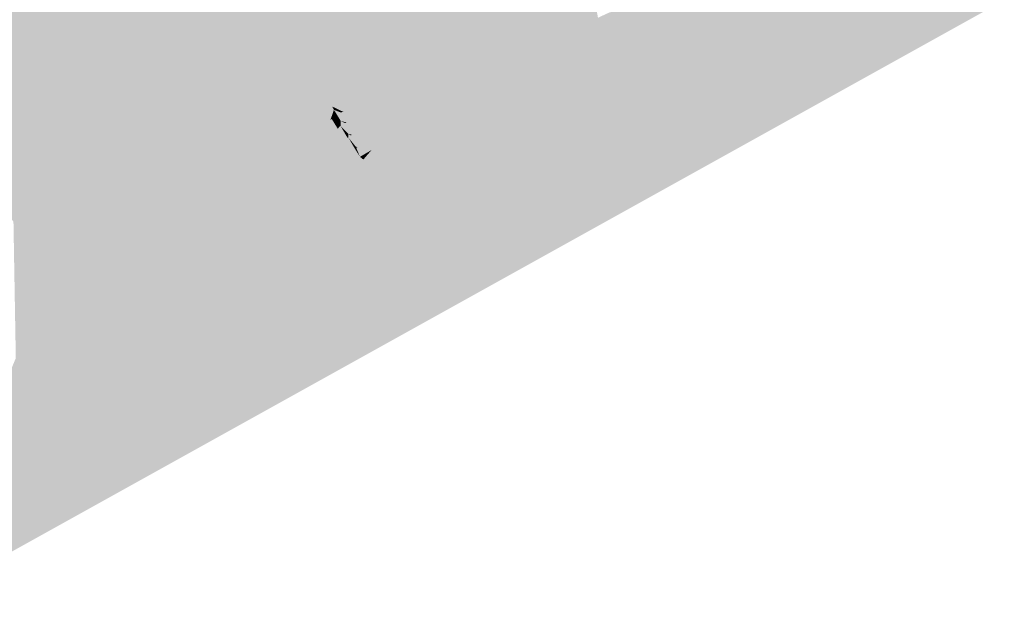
# Model space of a CAD drawing. Header units: metres. Extents: x 164696 to 183842, y 382615 to 387356.
# Tile 906 of 1056: x 182758.39 to 182761.3, y 386665.27 to 386667. Entities that reach past the tile are written whole.
import ezdxf

# ---------------------------------------------------------------- set-up
doc = ezdxf.new("R2010")
doc.units = ezdxf.units.M
doc.layers.add('C3D-SURFACE_TINSURFACE', color=7, linetype='Continuous')

msp = doc.modelspace()

# ---------------------------------------------------------------- linework, layer by layer
at = {"layer": 'C3D-SURFACE_TINSURFACE', "color": 1, "linetype": 'Continuous', "lineweight": -3, "true_color": 0xe60000}
for points in [[(182758.0671, 386665.2673), (182762.5631, 386667.7626), (182759.6333, 386666.2047)], [(182761.135, 386667.0677), (182759.6333, 386666.2047), (182762.5631, 386667.7626)], [(182759.3541, 386666.9413), (182759.7647, 386666.8106), (182759.9063, 386667.3819)], [(182759.3541, 386666.9413), (182759.9063, 386667.3819), (182759.3966, 386667.1126)], [(182759.7647, 386666.8106), (182759.7967, 386666.8313), (182759.9063, 386667.3819)], [(182759.7967, 386666.8313), (182759.8287, 386666.852), (182759.9063, 386667.3819)], [(182759.8287, 386666.852), (182759.9331, 386667.3426), (182759.9063, 386667.3819)], [(182759.8287, 386666.852), (182759.8607, 386666.8727), (182759.9331, 386667.3426)], [(182759.8607, 386666.8727), (182759.8878, 386666.894), (182759.9331, 386667.3426)], [(182759.8878, 386666.894), (182759.947, 386667.3232), (182759.9331, 386667.3426)], [(182759.8878, 386666.894), (182759.9609, 386667.3039), (182759.947, 386667.3232)], [(182759.9226, 386666.9131), (182759.9609, 386667.3039), (182759.8878, 386666.894)], [(182759.9226, 386666.9131), (182759.9575, 386666.9322), (182759.9609, 386667.3039)], [(182759.9575, 386666.9322), (182760.0072, 386667.2707), (182759.9609, 386667.3039)], [(182759.9575, 386666.9322), (182759.9923, 386666.9514), (182760.0072, 386667.2707)], [(182760.0072, 386667.2707), (182759.9923, 386666.9514), (182760.0606, 386667.2088)], [(182759.9923, 386666.9514), (182760.0271, 386666.9705), (182760.0606, 386667.2088)], [(182760.0606, 386667.2088), (182760.0271, 386666.9705), (182760.0619, 386666.9896)], [(182760.0606, 386667.2088), (182760.0619, 386666.9896), (182760.0967, 386667.0088)], [(182759.6333, 386666.2047), (182761.135, 386667.0677), (182760.1321, 386667.0252)], [(182759.6333, 386666.2047), (182760.1321, 386667.0252), (182760.0619, 386666.9896)], [(182760.0619, 386666.9896), (182760.1321, 386667.0252), (182760.0967, 386667.0088)], [(182759.6333, 386666.2047), (182760.0619, 386666.9896), (182760.0271, 386666.9705)], [(182759.9923, 386666.9514), (182759.6333, 386666.2047), (182760.0271, 386666.9705)], [(182759.3659, 386666.9165), (182759.7647, 386666.8106), (182759.3541, 386666.9413)], [(182759.9575, 386666.9322), (182759.6333, 386666.2047), (182759.9923, 386666.9514)], [(182759.3966, 386666.8974), (182759.7647, 386666.8106), (182759.3659, 386666.9165)], [(182759.9226, 386666.9131), (182759.6333, 386666.2047), (182759.9575, 386666.9322)], [(182759.9226, 386666.9131), (182759.8607, 386666.8727), (182759.6333, 386666.2047)], [(182759.9226, 386666.9131), (182759.8878, 386666.894), (182759.8607, 386666.8727)], [(182759.3966, 386666.8974), (182759.4723, 386666.8581), (182759.7327, 386666.7899)], [(182759.3966, 386666.8974), (182759.7327, 386666.7899), (182759.7647, 386666.8106)], [(182759.4563, 386666.8478), (182759.7327, 386666.7899), (182759.4723, 386666.8581)], [(182759.8287, 386666.852), (182759.6333, 386666.2047), (182759.8607, 386666.8727)], [(182759.7967, 386666.8313), (182759.6333, 386666.2047), (182759.8287, 386666.852)], [(182758.843, 386666.8309), (182758.3125, 386666.4946), (182758.8535, 386666.8088)], [(182758.4796, 386666.692), (182758.3125, 386666.4946), (182758.843, 386666.8309)], [(182759.134, 386666.7845), (182759.0478, 386666.4009), (182759.1582, 386666.8216)], [(182759.1582, 386666.8216), (182759.0478, 386666.4009), (182759.1533, 386666.7387)], [(182759.4062, 386666.8455), (182759.7007, 386666.7692), (182759.4563, 386666.8478)], [(182759.4197, 386666.8214), (182759.7007, 386666.7692), (182759.4062, 386666.8455)], [(182759.4077, 386666.8136), (182759.7007, 386666.7692), (182759.4197, 386666.8214)], [(182759.4563, 386666.8478), (182759.7007, 386666.7692), (182759.7327, 386666.7899)], [(182759.7647, 386666.8106), (182759.6333, 386666.2047), (182759.7967, 386666.8313)], [(182758.8535, 386666.8088), (182758.3125, 386666.4946), (182758.9358, 386666.3405)], [(182758.8535, 386666.8088), (182758.9358, 386666.3405), (182759.1054, 386666.8002)], [(182759.1054, 386666.8002), (182758.9358, 386666.3405), (182758.9918, 386666.3707)], [(182759.1222, 386666.8093), (182758.9918, 386666.3707), (182759.134, 386666.7845)], [(182759.1054, 386666.8002), (182758.9918, 386666.3707), (182759.1222, 386666.8093)], [(182759.2835, 386666.7948), (182759.2445, 386666.7259), (182759.1598, 386666.4613)], [(182759.2835, 386666.7948), (182759.1598, 386666.4613), (182759.2943, 386666.7755)], [(182759.2835, 386666.7948), (182759.2943, 386666.7755), (182759.5859, 386666.7062)], [(182759.2835, 386666.7948), (182759.5859, 386666.7062), (182759.3902, 386666.7737)], [(182759.3915, 386666.806), (182759.6687, 386666.7485), (182759.4077, 386666.8136)], [(182759.4051, 386666.7819), (182759.6256, 386666.7283), (182759.3915, 386666.806)], [(182759.3915, 386666.806), (182759.6256, 386666.7283), (182759.6687, 386666.7485)], [(182759.4077, 386666.8136), (182759.6687, 386666.7485), (182759.7007, 386666.7692)], [(182759.7327, 386666.7899), (182759.6333, 386666.2047), (182759.7647, 386666.8106)], [(182759.134, 386666.7845), (182758.9918, 386666.3707), (182759.0478, 386666.4009)], [(182759.1841, 386666.7687), (182759.1533, 386666.7387), (182759.0478, 386666.4009)], [(182759.1841, 386666.7687), (182759.0478, 386666.4009), (182759.1038, 386666.4311)], [(182759.1841, 386666.7687), (182759.1038, 386666.4311), (182759.1981, 386666.7763)], [(182759.1981, 386666.7763), (182759.1038, 386666.4311), (182759.2143, 386666.7473)], [(182759.2943, 386666.7755), (182759.1598, 386666.4613), (182759.2012, 386666.4787)], [(182759.2943, 386666.7755), (182759.2012, 386666.4787), (182759.2332, 386666.4986)], [(182759.3105, 386666.7466), (182759.2943, 386666.7755), (182759.2332, 386666.4986)], [(182759.3105, 386666.7466), (182759.5463, 386666.6842), (182759.2943, 386666.7755)], [(182759.2943, 386666.7755), (182759.5463, 386666.6842), (182759.5859, 386666.7062)], [(182759.3902, 386666.7737), (182759.6256, 386666.7283), (182759.4051, 386666.7819)], [(182759.3902, 386666.7737), (182759.5859, 386666.7062), (182759.6256, 386666.7283)], [(182759.6687, 386666.7485), (182759.5831, 386666.2807), (182759.7007, 386666.7692)], [(182759.7007, 386666.7692), (182759.5831, 386666.2807), (182759.6082, 386666.2427)], [(182759.7007, 386666.7692), (182759.6082, 386666.2427), (182759.7327, 386666.7899)], [(182759.7327, 386666.7899), (182759.6082, 386666.2427), (182759.6333, 386666.2047)], [(182759.2143, 386666.7473), (182759.1038, 386666.4311), (182759.1598, 386666.4613)], [(182759.2143, 386666.7473), (182759.1598, 386666.4613), (182759.2283, 386666.7549)], [(182759.2283, 386666.7549), (182759.1598, 386666.4613), (182759.2445, 386666.7259)], [(182759.3105, 386666.7466), (182759.2332, 386666.4986), (182759.3056, 386666.7071)], [(182759.3105, 386666.7466), (182759.3447, 386666.7303), (182759.5463, 386666.6842)], [(182759.6256, 386666.7283), (182759.5147, 386666.4233), (182759.6687, 386666.7485)], [(182759.6687, 386666.7485), (182759.5147, 386666.4233), (182759.5253, 386666.393)], [(182759.6687, 386666.7485), (182759.5253, 386666.393), (182759.5455, 386666.3502)], [(182759.6687, 386666.7485), (182759.5455, 386666.3502), (182759.5831, 386666.2807)], [(182759.3056, 386666.7071), (182759.2332, 386666.4986), (182759.2651, 386666.5184)], [(182759.3056, 386666.7071), (182759.2651, 386666.5184), (182759.3096, 386666.7096)], [(182759.3096, 386666.7096), (182759.2651, 386666.5184), (182759.3274, 386666.6806)], [(182759.3447, 386666.7303), (182759.335, 386666.7294), (182759.5066, 386666.6621)], [(182759.3533, 386666.6996), (182759.5066, 386666.6621), (182759.335, 386666.7294)], [(182759.3447, 386666.7303), (182759.5066, 386666.6621), (182759.5463, 386666.6842)], [(182759.5859, 386666.7062), (182759.5463, 386666.6842), (182759.4922, 386666.458)], [(182759.5859, 386666.7062), (182759.4922, 386666.458), (182759.5147, 386666.4233)], [(182759.5859, 386666.7062), (182759.5147, 386666.4233), (182759.6256, 386666.7283)], [(182758.242, 386666.5954), (182758.2525, 386666.5784), (182758.4754, 386666.7008)], [(182758.4754, 386666.7008), (182758.2525, 386666.5784), (182758.4796, 386666.692)], [(182758.4796, 386666.692), (182758.2525, 386666.5784), (182758.3125, 386666.4946)], [(182759.3274, 386666.6806), (182759.2651, 386666.5184), (182759.2971, 386666.5383)], [(182759.3274, 386666.6806), (182759.2971, 386666.5383), (182759.3323, 386666.6872)], [(182759.3323, 386666.6872), (182759.2971, 386666.5383), (182759.329, 386666.5582)], [(182759.3323, 386666.6872), (182759.329, 386666.5582), (182759.3355, 386666.6892)], [(182759.3355, 386666.6892), (182759.329, 386666.5582), (182759.3555, 386666.655)], [(182759.3493, 386666.6974), (182759.5066, 386666.6621), (182759.3533, 386666.6996)], [(182759.3693, 386666.6632), (182759.4669, 386666.6401), (182759.3493, 386666.6974)], [(182759.3493, 386666.6974), (182759.4669, 386666.6401), (182759.5066, 386666.6621)], [(182759.5463, 386666.6842), (182759.5066, 386666.6621), (182759.4696, 386666.4927)], [(182759.5463, 386666.6842), (182759.4696, 386666.4927), (182759.4922, 386666.458)], [(182759.3587, 386666.6548), (182759.3555, 386666.655), (182759.329, 386666.5582)], [(182759.3587, 386666.6548), (182759.329, 386666.5582), (182759.361, 386666.578)], [(182759.3587, 386666.6548), (182759.361, 386666.578), (182759.3781, 386666.6216)], [(182759.3653, 386666.661), (182759.4669, 386666.6401), (182759.3693, 386666.6632)], [(182759.3853, 386666.6269), (182759.4272, 386666.618), (182759.3653, 386666.661)], [(182759.3653, 386666.661), (182759.4272, 386666.618), (182759.4669, 386666.6401)], [(182759.4471, 386666.5274), (182759.5066, 386666.6621), (182759.4669, 386666.6401)], [(182759.4471, 386666.5274), (182759.4696, 386666.4927), (182759.5066, 386666.6621)], [(182759.3781, 386666.6216), (182759.361, 386666.578), (182759.3929, 386666.5979)], [(182759.3781, 386666.6216), (182759.3929, 386666.5979), (182759.3818, 386666.6248)], [(182759.3818, 386666.6248), (182759.4272, 386666.618), (182759.3853, 386666.6269)], [(182759.3818, 386666.6248), (182759.3929, 386666.5979), (182759.4272, 386666.618)], [(182759.4028, 386666.5899), (182759.4272, 386666.618), (182759.3929, 386666.5979)], [(182759.4028, 386666.5899), (182759.4249, 386666.552), (182759.4272, 386666.618)], [(182759.4249, 386666.552), (182759.4669, 386666.6401), (182759.4272, 386666.618)], [(182759.4249, 386666.552), (182759.4471, 386666.5274), (182759.4669, 386666.6401)], [(182759.4028, 386666.5899), (182759.3929, 386666.5979), (182759.361, 386666.578)], [(182759.4028, 386666.5899), (182759.361, 386666.578), (182759.4249, 386666.552)], [(182759.4471, 386666.5274), (182759.329, 386666.5582), (182759.2971, 386666.5383)], [(182759.4249, 386666.552), (182759.361, 386666.578), (182759.329, 386666.5582)], [(182759.4249, 386666.552), (182759.329, 386666.5582), (182759.4471, 386666.5274)], [(182759.2651, 386666.5184), (182759.4696, 386666.4927), (182759.2971, 386666.5383)], [(182759.4471, 386666.5274), (182759.2971, 386666.5383), (182759.4696, 386666.4927)], [(182759.2332, 386666.4986), (182759.4922, 386666.458), (182759.2651, 386666.5184)], [(182759.2651, 386666.5184), (182759.4922, 386666.458), (182759.4696, 386666.4927)], [(182758.3125, 386666.4946), (182758.3311, 386666.4649), (182758.8901, 386666.3162)], [(182758.3125, 386666.4946), (182758.8901, 386666.3162), (182758.9358, 386666.3405)], [(182759.1598, 386666.4613), (182759.5656, 386666.3075), (182759.2012, 386666.4787)], [(182759.2332, 386666.4986), (182759.2012, 386666.4787), (182759.5253, 386666.393)], [(182759.2012, 386666.4787), (182759.5455, 386666.3502), (182759.5253, 386666.393)], [(182759.2012, 386666.4787), (182759.5656, 386666.3075), (182759.5455, 386666.3502)], [(182759.2332, 386666.4986), (182759.5253, 386666.393), (182759.4922, 386666.458)], [(182758.8901, 386666.3162), (182758.3311, 386666.4649), (182758.3497, 386666.4352)], [(182759.1038, 386666.4311), (182759.5656, 386666.3075), (182759.1598, 386666.4613)], [(182759.5253, 386666.393), (182759.5147, 386666.4233), (182759.4922, 386666.458)], [(182758.8625, 386666.2997), (182758.8901, 386666.3162), (182758.3497, 386666.4352)], [(182758.4553, 386666.318), (182758.8625, 386666.2997), (182758.3497, 386666.4352)], [(182758.3683, 386666.4055), (182758.4553, 386666.318), (182758.3497, 386666.4352)], [(182759.0478, 386666.4009), (182759.5831, 386666.2807), (182759.1038, 386666.4311)], [(182759.1038, 386666.4311), (182759.5831, 386666.2807), (182759.5656, 386666.3075)], [(182758.4553, 386666.318), (182758.3683, 386666.4055), (182758.3752, 386666.0032)], [(182758.9918, 386666.3707), (182759.6082, 386666.2427), (182759.0478, 386666.4009)], [(182759.6082, 386666.2427), (182759.5831, 386666.2807), (182759.0478, 386666.4009)], [(182758.9358, 386666.3405), (182759.6333, 386666.2047), (182758.9918, 386666.3707)], [(182758.9918, 386666.3707), (182759.6333, 386666.2047), (182759.6082, 386666.2427)], [(182758.8901, 386666.3162), (182759.6333, 386666.2047), (182758.9358, 386666.3405)], [(182759.5831, 386666.2807), (182759.5455, 386666.3502), (182759.5656, 386666.3075)], [(182758.4553, 386666.318), (182758.3752, 386666.0032), (182758.4368, 386666.0382)], [(182758.4553, 386666.318), (182758.4368, 386666.0382), (182758.4667, 386666.0569)], [(182758.4966, 386666.0755), (182758.4553, 386666.318), (182758.4667, 386666.0569)], [(182758.5116, 386666.0849), (182758.4909, 386666.2061), (182758.4553, 386666.318)], [(182758.5116, 386666.0849), (182758.4553, 386666.318), (182758.4966, 386666.0755)], [(182758.5415, 386666.1035), (182758.5565, 386666.1128), (182758.4553, 386666.318)], [(182758.5415, 386666.1035), (182758.4553, 386666.318), (182758.4909, 386666.2061)], [(182758.5565, 386666.1128), (182758.5864, 386666.1315), (182758.4553, 386666.318)], [(182758.4553, 386666.318), (182758.5864, 386666.1315), (182758.6164, 386666.1501)], [(182758.4553, 386666.318), (182758.6164, 386666.1501), (182758.6463, 386666.1688)], [(182758.4553, 386666.318), (182758.6463, 386666.1688), (182758.6689, 386666.1846)], [(182758.4553, 386666.318), (182758.6689, 386666.1846), (182758.6965, 386666.2011)], [(182758.4553, 386666.318), (182758.6965, 386666.2011), (182758.7242, 386666.2175)], [(182758.4553, 386666.318), (182758.7242, 386666.2175), (182758.7518, 386666.234)], [(182758.4553, 386666.318), (182758.7518, 386666.234), (182758.7795, 386666.2504)], [(182758.4553, 386666.318), (182758.7795, 386666.2504), (182758.8072, 386666.2668)], [(182758.4553, 386666.318), (182758.8072, 386666.2668), (182758.8348, 386666.2833)], [(182758.4553, 386666.318), (182758.8348, 386666.2833), (182758.8625, 386666.2997)], [(182758.8348, 386666.2833), (182759.6333, 386666.2047), (182758.8625, 386666.2997)], [(182758.8625, 386666.2997), (182759.6333, 386666.2047), (182758.8901, 386666.3162)], [(182758.7795, 386666.2504), (182759.6333, 386666.2047), (182758.8072, 386666.2668)], [(182758.8072, 386666.2668), (182759.6333, 386666.2047), (182758.8348, 386666.2833)], [(182758.7518, 386666.234), (182759.6333, 386666.2047), (182758.7795, 386666.2504)], [(182758.7242, 386666.2175), (182758.6965, 386666.2011), (182759.6333, 386666.2047)], [(182758.7242, 386666.2175), (182759.6333, 386666.2047), (182758.7518, 386666.234)], [(182758.5864, 386666.1315), (182758.0671, 386665.2673), (182759.6333, 386666.2047)], [(182758.5864, 386666.1315), (182759.6333, 386666.2047), (182758.6164, 386666.1501)], [(182758.6164, 386666.1501), (182759.6333, 386666.2047), (182758.6463, 386666.1688)], [(182758.6463, 386666.1688), (182759.6333, 386666.2047), (182758.6965, 386666.2011)], [(182758.6463, 386666.1688), (182758.6965, 386666.2011), (182758.6689, 386666.1846)], [(182758.5565, 386666.1128), (182758.0671, 386665.2673), (182758.5864, 386666.1315)], [(182758.5415, 386666.1035), (182758.0671, 386665.2673), (182758.5565, 386666.1128)], [(182758.5415, 386666.1035), (182758.45, 386665.9564), (182758.0671, 386665.2673)], [(182758.5116, 386666.0849), (182758.4966, 386666.0755), (182758.0671, 386665.2673)], [(182758.5116, 386666.0849), (182758.0671, 386665.2673), (182758.45, 386665.9564)], [(182758.4966, 386666.0755), (182758.4667, 386666.0569), (182758.0671, 386665.2673)], [(182758.4368, 386666.0382), (182758.0671, 386665.2673), (182758.4667, 386666.0569)], [(182758.3752, 386666.0032), (182758.0671, 386665.2673), (182758.4368, 386666.0382)]]:
    msp.add_solid(points, dxfattribs=at)
at = {"layer": 'C3D-SURFACE_TINSURFACE', "color": 11, "linetype": 'Continuous', "lineweight": -3, "true_color": 0xff8585}
for points in [[(182758.3929, 386667.3172), (182758.2315, 386666.6124), (182759.1443, 386667.0681)], [(182758.3611, 386667.2992), (182758.2315, 386666.6124), (182758.3929, 386667.3172)], [(182759.1612, 386667.0327), (182759.1781, 386666.9973), (182759.3966, 386667.1126)], [(182759.1781, 386666.9973), (182759.3541, 386666.9413), (182759.3966, 386667.1126)], [(182759.1443, 386667.0681), (182758.2315, 386666.6124), (182758.242, 386666.5954)], [(182759.1443, 386667.0681), (182758.242, 386666.5954), (182758.4754, 386666.7008)], [(182759.1612, 386667.0327), (182759.1443, 386667.0681), (182758.4754, 386666.7008)], [(182759.1612, 386667.0327), (182758.4754, 386666.7008), (182758.4796, 386666.692)], [(182759.1612, 386667.0327), (182758.4796, 386666.692), (182758.843, 386666.8309)], [(182759.1781, 386666.9973), (182759.1612, 386667.0327), (182758.843, 386666.8309)], [(182759.1781, 386666.9973), (182758.843, 386666.8309), (182758.8535, 386666.8088)], [(182759.1781, 386666.9973), (182758.8535, 386666.8088), (182759.1054, 386666.8002)], [(182759.1781, 386666.9973), (182759.1054, 386666.8002), (182759.1222, 386666.8093)], [(182759.195, 386666.9618), (182759.1781, 386666.9973), (182759.1222, 386666.8093)], [(182759.1781, 386666.9973), (182759.195, 386666.9618), (182759.3659, 386666.9165)], [(182759.1781, 386666.9973), (182759.3659, 386666.9165), (182759.3541, 386666.9413)], [(182759.195, 386666.9618), (182759.1222, 386666.8093), (182759.134, 386666.7845)], [(182759.195, 386666.9618), (182759.134, 386666.7845), (182759.1582, 386666.8216)], [(182759.2119, 386666.9264), (182759.195, 386666.9618), (182759.1582, 386666.8216)], [(182759.2119, 386666.9264), (182759.3966, 386666.8974), (182759.195, 386666.9618)], [(182759.195, 386666.9618), (182759.3966, 386666.8974), (182759.3659, 386666.9165)], [(182759.2119, 386666.9264), (182759.1582, 386666.8216), (182759.1533, 386666.7387)], [(182759.2119, 386666.9264), (182759.1533, 386666.7387), (182759.1841, 386666.7687)], [(182759.2119, 386666.9264), (182759.1841, 386666.7687), (182759.2295, 386666.8913)], [(182759.2119, 386666.9264), (182759.2295, 386666.8913), (182759.4062, 386666.8455)], [(182759.2119, 386666.9264), (182759.4062, 386666.8455), (182759.4563, 386666.8478)], [(182759.2119, 386666.9264), (182759.4563, 386666.8478), (182759.4723, 386666.8581)], [(182759.2119, 386666.9264), (182759.4723, 386666.8581), (182759.3966, 386666.8974)], [(182759.2295, 386666.8913), (182759.1841, 386666.7687), (182759.1981, 386666.7763)], [(182759.2511, 386666.8527), (182759.2295, 386666.8913), (182759.1981, 386666.7763)], [(182759.2295, 386666.8913), (182759.2511, 386666.8527), (182759.4197, 386666.8214)], [(182759.2295, 386666.8913), (182759.4197, 386666.8214), (182759.4062, 386666.8455)], [(182759.2511, 386666.8527), (182759.1981, 386666.7763), (182759.2143, 386666.7473)], [(182759.2511, 386666.8527), (182759.2143, 386666.7473), (182759.2283, 386666.7549)], [(182759.2727, 386666.8141), (182759.2511, 386666.8527), (182759.2283, 386666.7549)], [(182759.2511, 386666.8527), (182759.2727, 386666.8141), (182759.4051, 386666.7819)], [(182759.2511, 386666.8527), (182759.4051, 386666.7819), (182759.3915, 386666.806)], [(182759.2511, 386666.8527), (182759.3915, 386666.806), (182759.4077, 386666.8136)], [(182759.2511, 386666.8527), (182759.4077, 386666.8136), (182759.4197, 386666.8214)], [(182759.2727, 386666.8141), (182759.2283, 386666.7549), (182759.2445, 386666.7259)], [(182759.2727, 386666.8141), (182759.2445, 386666.7259), (182759.2835, 386666.7948)], [(182759.2727, 386666.8141), (182759.2835, 386666.7948), (182759.3902, 386666.7737)], [(182759.2727, 386666.8141), (182759.3902, 386666.7737), (182759.4051, 386666.7819)], [(182759.3159, 386666.7369), (182759.3105, 386666.7466), (182759.3056, 386666.7071)], [(182759.3159, 386666.7369), (182759.3056, 386666.7071), (182759.3096, 386666.7096)], [(182759.3362, 386666.7037), (182759.3159, 386666.7369), (182759.3096, 386666.7096)], [(182759.3159, 386666.7369), (182759.3447, 386666.7303), (182759.3105, 386666.7466)], [(182759.3159, 386666.7369), (182759.3362, 386666.7037), (182759.3533, 386666.6996)], [(182759.3159, 386666.7369), (182759.3533, 386666.6996), (182759.335, 386666.7294)], [(182759.3159, 386666.7369), (182759.335, 386666.7294), (182759.3447, 386666.7303)], [(182759.3362, 386666.7037), (182759.3096, 386666.7096), (182759.3274, 386666.6806)], [(182759.3362, 386666.7037), (182759.3274, 386666.6806), (182759.3323, 386666.6872)], [(182759.3362, 386666.7037), (182759.3323, 386666.6872), (182759.3355, 386666.6892)], [(182759.3584, 386666.6658), (182759.3362, 386666.7037), (182759.3355, 386666.6892)], [(182759.3362, 386666.7037), (182759.3584, 386666.6658), (182759.3693, 386666.6632)], [(182759.3362, 386666.7037), (182759.3693, 386666.6632), (182759.3493, 386666.6974)], [(182759.3362, 386666.7037), (182759.3493, 386666.6974), (182759.3533, 386666.6996)], [(182759.3584, 386666.6658), (182759.3355, 386666.6892), (182759.3555, 386666.655)], [(182759.3584, 386666.6658), (182759.3555, 386666.655), (182759.3587, 386666.6548)], [(182759.3806, 386666.6278), (182759.3584, 386666.6658), (182759.3587, 386666.6548)], [(182759.3584, 386666.6658), (182759.3806, 386666.6278), (182759.3853, 386666.6269)], [(182759.3584, 386666.6658), (182759.3853, 386666.6269), (182759.3653, 386666.661)], [(182759.3584, 386666.6658), (182759.3653, 386666.661), (182759.3693, 386666.6632)], [(182759.3806, 386666.6278), (182759.3587, 386666.6548), (182759.3781, 386666.6216)], [(182759.3806, 386666.6278), (182759.3781, 386666.6216), (182759.3818, 386666.6248)], [(182759.3806, 386666.6278), (182759.3818, 386666.6248), (182759.3853, 386666.6269)], [(182758.5266, 386666.0942), (182758.4909, 386666.2061), (182758.5116, 386666.0849)], [(182758.5266, 386666.0942), (182758.5415, 386666.1035), (182758.4909, 386666.2061)], [(182758.5266, 386666.0942), (182758.45, 386665.9564), (182758.5415, 386666.1035)], [(182758.5266, 386666.0942), (182758.5116, 386666.0849), (182758.45, 386665.9564)]]:
    msp.add_solid(points, dxfattribs=at)

doc.saveas('drawing.dxf')
